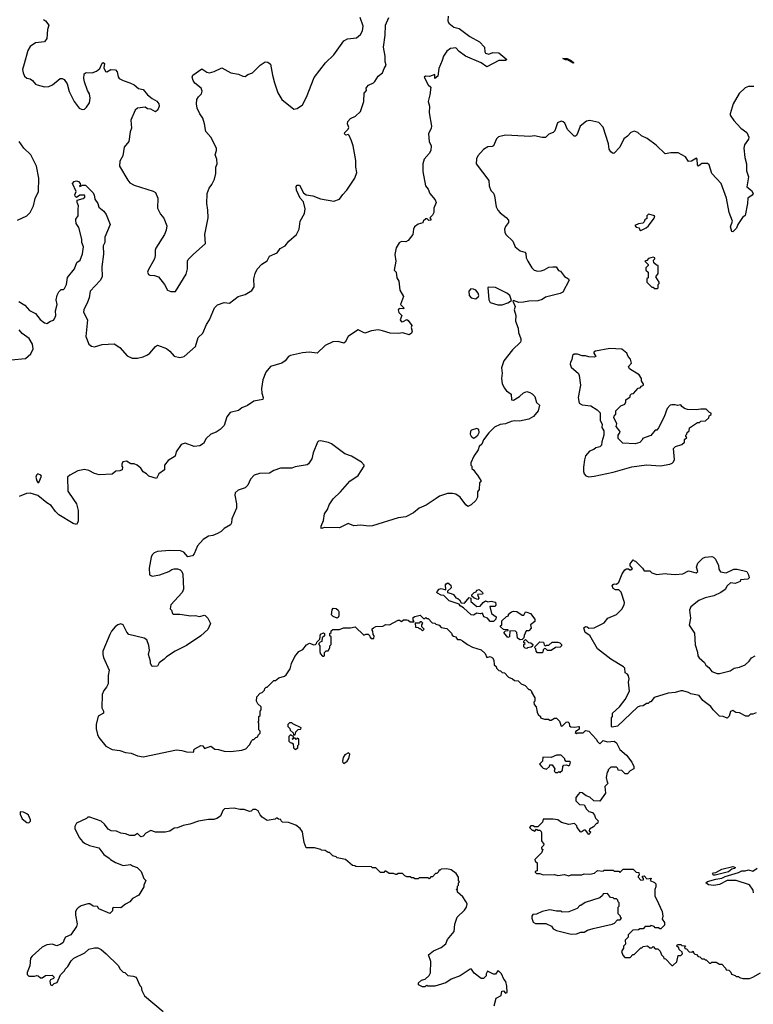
# Model space of a CAD drawing. Extents: x 2293878 to 2522763, y 823964 to 1006972.
# Tile 340 of 407: x 2446911 to 2453530, y 845859 to 854744. Entities that reach past the tile are written whole.
import ezdxf

# ---------------------------------------------------------------- set-up
doc = ezdxf.new("R2010")
doc.units = 0

msp = doc.modelspace()

# ---------------------------------------------------------------- linework, layer by layer
at = {"layer": '0CON20XD'}
for points in [[(2446902.1, 852202.1), (2446956.8, 852166.8), (2447000.9, 852120.9), (2447055, 852092), (2447095, 852038), (2447135, 852008.8), (2447156.4, 852003.6), (2447190, 852025), (2447215, 852032.5), (2447226.2, 852045), (2447235.8, 852075), (2447234.1, 852115.9), (2447250, 852175), (2447238.8, 852215), (2447250.5, 852259.5), (2447265, 852290), (2447285, 852310), (2447305, 852310), (2447315, 852320), (2447333.9, 852356.1), (2447343, 852417), (2447405.8, 852495), (2447427.5, 852552.5), (2447456, 852575), (2447479.3, 852630.7), (2447486.1, 852696.1), (2447471.2, 852735), (2447473, 852763), (2447445, 852870), (2447420, 852905), (2447416.7, 852935), (2447417.5, 852945), (2447440, 852975), (2447437.5, 853035), (2447442.5, 853065), (2447430, 853095), (2447430, 853115), (2447485, 853130), (2447498.3, 853141.7), (2447500, 853155), (2447495, 853160), (2447455, 853160), (2447425, 853140), (2447411.7, 853151.7), (2447410, 853165), (2447420, 853195), (2447387.5, 853265), (2447402.5, 853285), (2447425, 853290), (2447442.5, 853285), (2447457.5, 853265), (2447460, 853255), (2447450, 853245), (2447455, 853240), (2447478.3, 853251.7), (2447505, 853250), (2447572.5, 853185), (2447583.3, 853165), (2447590, 853125), (2447615.9, 853085.9), (2447625, 853052.5), (2447670, 853015), (2447690, 852985), (2447728.8, 852895), (2447679.5, 852780.5), (2447678.8, 852735), (2447662.9, 852705), (2447667, 852627), (2447653.3, 852515), (2447655, 852422.5), (2447638.3, 852391.7), (2447545.8, 852295), (2447537.5, 852235), (2447523.8, 852196.2), (2447489.4, 852125), (2447485.7, 852105), (2447521.9, 852035), (2447508.5, 851885), (2447535, 851817.5), (2447558, 851798), (2447585, 851791.1), (2447655, 851814.5), (2447765, 851817.8), (2447815.6, 851785), (2447882.1, 851712.1), (2447925, 851690), (2447975, 851690.8), (2448025, 851702.3), (2448065, 851719.6), (2448085.4, 851735), (2448136.2, 851795), (2448155, 851806), (2448235.9, 851775.9), (2448265, 851752.5), (2448305, 851706.9), (2448355, 851696.7), (2448395, 851704.3), (2448496, 851795), (2448520.6, 851875), (2448563.6, 851916.4), (2448596.9, 851993.1), (2448622.2, 852035), (2448670, 852145), (2448695, 852171.5), (2448755, 852190.9), (2448805, 852186.9), (2448882.3, 852247.7), (2448945.3, 852264.7), (2449005, 852299.4), (2449027.3, 852335), (2449023.5, 852405), (2449035.4, 852454.6), (2449055, 852492), (2449095, 852536.7), (2449142.7, 852567.3), (2449165, 852610), (2449235, 852640), (2449260.7, 852679.3), (2449305, 852702.9), (2449340.6, 852745), (2449408.9, 852805), (2449431.8, 852855), (2449441.9, 852925), (2449480, 852995), (2449487.5, 853037.5), (2449470.3, 853100.3), (2449441.4, 853135), (2449408, 853205), (2449405, 853240), (2449415, 853252.5), (2449435, 853250), (2449472.9, 853182.9), (2449494.2, 853164.2), (2449555, 853156), (2449625, 853127.5), (2449745, 853107.5), (2449795.6, 853124.4), (2449825, 853166.7), (2449863.3, 853205), (2449936, 853315), (2449954.2, 853365), (2449944.2, 853414.2), (2449942.5, 853475), (2449919.2, 853605), (2449905, 853650), (2449885, 853700), (2449875, 853707.5), (2449853, 853703), (2449842.5, 853715), (2449845, 853727.5), (2449873.3, 853756.7), (2449879.3, 853770.7), (2449870, 853805), (2449872.5, 853825), (2449895, 853852), (2449940, 853875), (2449987.1, 853915), (2450015.8, 854005), (2450020, 854080), (2450040, 854105), (2450037.5, 854125), (2450042.5, 854135), (2450057.5, 854152.5), (2450102.5, 854175), (2450115, 854187.5), (2450146.7, 854235), (2450183.3, 854265), (2450200, 854305), (2450218, 854335), (2450207.1, 854365), (2450206.9, 854415), (2450193.3, 854495), (2450207.8, 854605), (2450210.6, 854695), (2450241.4, 854765)], [(2448668.8, 853305), (2448681.2, 853355), (2448680, 853415), (2448693.3, 853445), (2448688.8, 853485), (2448674.2, 853525), (2448687.5, 853565), (2448685.8, 853585), (2448634.5, 853684.5), (2448590, 853735), (2448579.2, 853805), (2448562.5, 853855), (2448535.4, 853895.4), (2448513.5, 853945), (2448505.5, 853985), (2448510.5, 854025), (2448523.2, 854046.8), (2448552.5, 854075), (2448558.8, 854098.8), (2448547.5, 854125), (2448492.3, 854172.3), (2448476.7, 854195), (2448466.7, 854225), (2448472.5, 854245), (2448555, 854300), (2448600.9, 854270.9), (2448625, 854265.8), (2448665, 854276.2), (2448735, 854308.8), (2448815, 854263.3), (2448885, 854252), (2448925, 854233.3), (2448945, 854232.5), (2448970.5, 854249.5), (2449012.5, 854265), (2449081.2, 854335), (2449125, 854363.8), (2449150, 854360), (2449173.6, 854343.6), (2449193.3, 854245), (2449208.8, 854175), (2449240.8, 854085), (2449276, 854025), (2449385, 853936.7), (2449415, 853943.3), (2449462.7, 853977.3), (2449498.1, 854045), (2449568.7, 854221.3), (2449668.8, 854355), (2449745, 854428), (2449835, 854554), (2449867.8, 854572.2), (2449948.3, 854581.7), (2449985, 854610), (2450002.5, 854645), (2450010, 854685), (2449981.4, 854765)], [(2450776.9, 854775), (2450772.5, 854735), (2450784.2, 854714.2), (2450827.9, 854677.9), (2450876.7, 854665), (2450972.4, 854592.4), (2451058, 854545), (2451104, 854495), (2451106.2, 854455), (2451113.1, 854443.1), (2451145, 854434.2), (2451180.5, 854449.5), (2451235, 854443.8), (2451305.5, 854385), (2451295, 854375.8), (2451234.5, 854375.5), (2451125, 854320), (2451075.6, 854355.6), (2450933.3, 854415), (2450875, 854457.5), (2450845, 854490.6), (2450797.5, 854485), (2450765, 854461.2), (2450733.3, 854415), (2450723.3, 854375), (2450692.5, 854305), (2450685, 854233.3), (2450655, 854213.8), (2450655, 854250), (2450608, 854232), (2450572.5, 854235), (2450561.1, 854225), (2450597.1, 854157.1), (2450619.2, 854135), (2450611.5, 854065), (2450596.7, 854005), (2450609.1, 853965), (2450605.5, 853905), (2450627.5, 853785), (2450624.2, 853765), (2450600.6, 853715), (2450604.3, 853645), (2450622.5, 853605), (2450621.2, 853565), (2450604.3, 853535.7), (2450561.4, 853485), (2450548.9, 853445), (2450547.1, 853375), (2450573.3, 853245), (2450596.1, 853216.1), (2450612.5, 853175), (2450658.8, 853118.8), (2450667.5, 853095), (2450648.8, 853045), (2450647.5, 853005), (2450635, 852980), (2450610, 852955), (2450620, 852945), (2450620, 852935), (2450603, 852933), (2450588.3, 852948.3), (2450575, 852947.5), (2450550, 852925), (2450548.3, 852911.7), (2450505, 852900), (2450472.5, 852875), (2450463.3, 852855), (2450456.7, 852805), (2450415, 852752.5), (2450395, 852740), (2450355, 852743.3), (2450335, 852730), (2450308, 852685), (2450296.7, 852625), (2450303.3, 852565), (2450290, 852485), (2450306.7, 852465), (2450313.8, 852415), (2450331.2, 852385), (2450340, 852305), (2450373.3, 852245), (2450347.5, 852175), (2450375, 852146.7), (2450377.5, 852135), (2450335, 852136.7), (2450326.7, 852125), (2450333, 852103), (2450357.5, 852075), (2450343.8, 852035), (2450355, 852018.8), (2450369.5, 852020.5), (2450405, 852040), (2450415, 852030), (2450450, 851985), (2450443.3, 851966.7), (2450451.2, 851935), (2450446.7, 851915), (2450425, 851902), (2450367.5, 851917.5), (2450325, 851912.5), (2450255, 851915.7), (2450185, 851938.1), (2450145, 851944.4), (2450085, 851936.7), (2450025, 851916.9), (2449965, 851944.2), (2449915, 851911.1), (2449873.3, 851886.7), (2449848.8, 851835), (2449835, 851826.2), (2449785, 851840), (2449735, 851837.1), (2449666.2, 851805), (2449595.8, 851734.2), (2449523.4, 851743.4), (2449462.2, 851737.8), (2449354.5, 851715.5), (2449335.8, 851704.2), (2449305.8, 851665), (2449275.3, 851644.7), (2449175.4, 851614.6), (2449133.3, 851565), (2449103.6, 851495), (2449093.5, 851415), (2449095.8, 851375), (2449108, 851335), (2449103.3, 851316.7), (2449025, 851301.4), (2448965, 851261.9), (2448915, 851241.9), (2448885, 851218.9), (2448811.1, 851198.9), (2448778.7, 851161.3), (2448755, 851083.8), (2448718.8, 851045)], [(2447125.9, 854745.9), (2447145, 854733.3), (2447173.8, 854695), (2447162, 854655), (2447156.2, 854575), (2447134, 854546), (2447055, 854536.7), (2447005, 854501.2), (2446985.8, 854465), (2446952.5, 854347.5), (2446935.7, 854295), (2446941.4, 854265), (2446955.9, 854235.9), (2446975, 854216.7), (2447005, 854210), (2447027.5, 854195), (2447053.6, 854163.6), (2447070, 854155), (2447135, 854138), (2447175, 854140), (2447208, 854155), (2447275, 854212.5), (2447295, 854214.2), (2447311.2, 854205), (2447339.2, 854165), (2447358, 854095), (2447401.2, 854005), (2447446.7, 853945), (2447474.2, 853934.2), (2447495, 853936), (2447515, 853953.8), (2447540, 853995), (2447547.1, 854035), (2447540.8, 854075), (2447524.2, 854105), (2447495.8, 854185), (2447490.8, 854215), (2447494.1, 854255.9), (2447510.7, 854269.3), (2447565, 854263.8), (2447605, 854280), (2447633.8, 854305), (2447655, 854352.5), (2447665, 854356.7), (2447675, 854350), (2447669.3, 854309.3), (2447685, 854276.7), (2447697.5, 854275), (2447733.9, 854296.1), (2447775, 854291.2), (2447790.8, 854275), (2447798.3, 854228.3), (2447810, 854215), (2447845, 854194.2), (2447905.7, 854175.7), (2447945, 854156.2), (2447984.3, 854124.3), (2448025.6, 854115.6), (2448065, 854066.2), (2448105, 854033.3), (2448149.5, 854009.5), (2448165.9, 853985.9), (2448170, 853965), (2448158.3, 853931.7), (2448135, 853913.8), (2448095.8, 853935.8), (2448065, 853941.2), (2448043.6, 853953.6), (2447974, 853946), (2447953, 853927), (2447913.6, 853836.4), (2447920, 853765), (2447907, 853733), (2447896.2, 853645), (2447854.5, 853595.5), (2447842.5, 853515), (2447813.2, 853466.8), (2447812.4, 853422.4), (2447885.7, 853295), (2447905, 853272.5), (2447945, 853250), (2448115, 853198), (2448136, 853185), (2448156.2, 853135), (2448154.6, 853044.6), (2448180.3, 852990.3), (2448212.7, 852952.7), (2448238.6, 852885), (2448233.3, 852845), (2448217.8, 852805), (2448138.3, 852681.7), (2448132.5, 852665), (2448134.2, 852615), (2448128, 852585), (2448068.8, 852485), (2448063.3, 852465), (2448072.5, 852445), (2448085, 852437.5), (2448126.4, 852436.4), (2448163, 852423), (2448217.5, 852355), (2448245, 852303.8), (2448275, 852291.9), (2448317.3, 852292.7), (2448411.7, 852448.3), (2448424.2, 852495), (2448423.8, 852565), (2448430.8, 852579.2), (2448475, 852626.7), (2448586.7, 852725), (2448580, 852805), (2448612.3, 852957.7), (2448610, 853025), (2448600, 853085), (2448601.2, 853175), (2448620, 853225), (2448644.2, 853255.8), (2448668.8, 853305)], [(2451905, 854353.3), (2451852.5, 854382.5), (2451835, 854383.3), (2451810, 854395), (2451850, 854395), (2451885, 854377.5), (2451910, 854355), (2451905, 854353.3)], [(2453535, 854142.5), (2453485, 854142.5), (2453455, 854128.8), (2453403.2, 854076.8), (2453347.8, 853985), (2453320, 853895), (2453322.3, 853882.3), (2453353.3, 853835), (2453416.1, 853766.1), (2453472.5, 853725), (2453490, 853685), (2453486.7, 853665), (2453451.2, 853615), (2453444, 853585), (2453451.9, 853501.9), (2453467.1, 853445), (2453469.5, 853380.5)], [(2453469.5, 853380.5), (2453486.2, 853325), (2453470, 853235), (2453513.8, 853203.8), (2453529.2, 853175), (2453519.4, 853160.6), (2453480.5, 853135), (2453478.2, 853085), (2453455, 852976.7), (2453431.5, 852958.5), (2453390, 852895), (2453377.3, 852862.7), (2453345, 852830), (2453334.4, 852834.4), (2453324.5, 852875), (2453342.9, 852925), (2453310.4, 853005), (2453289.1, 853135), (2453240.6, 853265), (2453155, 853356.2), (2453130.8, 853435), (2453115, 853445.8), (2453065, 853445.6), (2453035, 853422.5), (2453026.7, 853435), (2453023.3, 853485), (2453016.1, 853496.1), (2452972.6, 853467.4), (2452945, 853464.2), (2452916.4, 853506.4), (2452852.4, 853542.4), (2452785, 853543.1), (2452735, 853534.4), (2452652.6, 853612.6), (2452570.9, 853670.9), (2452520, 853695), (2452487.3, 853727.3), (2452455, 853738), (2452425, 853726.2), (2452395, 853692), (2452360.3, 853669.7), (2452326.1, 853593.9), (2452275, 853540), (2452265, 853537.5), (2452245, 853551.2), (2452230, 853575), (2452223.8, 853625), (2452176, 853775), (2452135.6, 853815.6), (2452055.8, 853835.8), (2452025, 853828), (2451966.7, 853785), (2451946.7, 853725), (2451935, 853700), (2451925, 853692.5), (2451913.6, 853693.6), (2451853.6, 853753.6), (2451829.3, 853809.3), (2451815, 853822.5), (2451795, 853827.5), (2451762.5, 853815), (2451739.3, 853740.7), (2451725, 853727.5), (2451685, 853710), (2451655, 853682.5), (2451625, 853682.5), (2451555, 853696.7), (2451515, 853690), (2451463.9, 853693.9), (2451295, 853702), (2451232.2, 853687.8), (2451212.2, 853667.8), (2451185, 853606.7), (2451175, 853600), (2451135, 853596.2), (2451095, 853574), (2451044.2, 853515), (2451032.4, 853487.6), (2451030.8, 853445), (2451143.9, 853293.9), (2451147.1, 853245), (2451162.1, 853202.1), (2451185, 853177.5), (2451195.8, 853155.8), (2451210.8, 853055), (2451224.2, 853025), (2451245, 853000), (2451299.7, 852959.7), (2451320, 852935), (2451320.8, 852915), (2451292.6, 852877.4), (2451285.8, 852855), (2451287.3, 852827.3), (2451297, 852807), (2451358.8, 852745), (2451382, 852695), (2451425, 852659.2), (2451468.8, 852645), (2451476, 852635), (2451480, 852595), (2451494.3, 852564.3), (2451531.2, 852505), (2451553.8, 852485), (2451585, 852475.7), (2451615, 852477.1), (2451643.5, 852486.5), (2451685, 852512.5), (2451720, 852515), (2451750, 852515), (2451770.7, 852480.7), (2451790, 852475), (2451826.7, 852426.7), (2451862.5, 852405), (2451867.5, 852395), (2451810, 852285), (2451786.1, 852273.9), (2451655, 852241.4), (2451625, 852220.8), (2451587, 852207), (2451504.2, 852205.8), (2451455, 852194), (2451415, 852193.3), (2451365, 852210), (2451360, 852205), (2451382.5, 852155), (2451373.3, 852125), (2451386.7, 852075), (2451383.8, 852025), (2451409.3, 851959.3), (2451410.7, 851920.7), (2451433.3, 851865), (2451433.3, 851845), (2451430, 851835), (2451357.5, 851765), (2451278.1, 851665), (2451257.8, 851602.2), (2451264.4, 851555), (2451258.1, 851505), (2451265, 851462.5), (2451281.3, 851421.3), (2451303.8, 851395), (2451343.8, 851365), (2451347.5, 851315), (2451365, 851312), (2451418.8, 851345), (2451455, 851375.7), (2451485, 851388.8), (2451515, 851380), (2451535, 851366.7), (2451560, 851345), (2451575, 851290), (2451600, 851265), (2451590, 851215), (2451545.7, 851164.3), (2451505, 851140), (2451419.5, 851120.5), (2451375, 851124.2), (2451345, 851118), (2451295, 851096.2), (2451245, 851090), (2451194, 851066), (2451142.9, 851017.1), (2451096.1, 850953.9), (2451079.6, 850915), (2451057.1, 850892.9), (2451046.6, 850863.4), (2451007.1, 850805), (2450982.5, 850745), (2450980, 850725), (2450990, 850715), (2450990, 850695), (2451009.3, 850679.3), (2451022.5, 850655), (2451042.5, 850635), (2451070, 850585), (2451070, 850575), (2451060, 850565), (2451057.5, 850505), (2451042.5, 850485), (2451042.5, 850435), (2451027.5, 850405), (2450983, 850367), (2450955, 850352.5), (2450935, 850367.5), (2450885, 850436.7), (2450845, 850461.2), (2450815, 850468.8), (2450770.7, 850469.3), (2450697.5, 850445), (2450668.8, 850425), (2450577, 850363), (2450515, 850336.2), (2450463.3, 850295), (2450395, 850256.7), (2450325, 850250), (2450095, 850177.5), (2450065, 850172.5), (2449985, 850182.5), (2449925, 850177.5), (2449875, 850196.7), (2449795, 850160), (2449665, 850162.5), (2449632.5, 850152.5), (2449630, 850175), (2449652.5, 850225), (2449662.5, 850285), (2449686.7, 850323.3), (2449702.5, 850365), (2449739.3, 850420.7), (2449805, 850482.5), (2449890.5, 850579.5), (2449965, 850632.5), (2450020, 850715), (2450020, 850725), (2449995, 850750), (2449906.1, 850806.1), (2449845, 850826.7), (2449725, 850916.2), (2449697.5, 850927.5), (2449625, 850943.3), (2449608.3, 850941.7), (2449597, 850933), (2449560, 850835), (2449547.7, 850782.3), (2449517.5, 850735), (2449505, 850726.7), (2449395, 850710), (2449365, 850697.5), (2449263.9, 850696.1), (2449205, 850676.7), (2449165, 850653.3), (2449075, 850648.8), (2449025.9, 850634.1), (2448992.7, 850597.3), (2448970, 850545), (2448945, 850520), (2448882.3, 850497.7), (2448856.2, 850475), (2448852, 850455), (2448868, 850375), (2448866.2, 850335), (2448825, 850240), (2448822.5, 850205), (2448813, 850187), (2448756.4, 850153.6), (2448727.5, 850125), (2448695, 850106.7), (2448655, 850090), (2448615, 850083.8), (2448566.7, 850055), (2448516.2, 849995), (2448486.7, 849925), (2448470, 849905), (2448428.3, 849898.3), (2448390.7, 849940.7), (2448361.7, 849951.7), (2448265, 849955.7), (2448155, 849945.6), (2448125, 849934), (2448106.2, 849915), (2448098, 849895), (2448078.8, 849795), (2448082.5, 849735), (2448105, 849723.3), (2448175, 849736.2), (2448255.9, 849764.1), (2448285, 849783.3), (2448305, 849788.8), (2448335, 849790), (2448359.3, 849779.3), (2448372.5, 849765), (2448381.7, 849741.7), (2448390, 849605), (2448377.5, 849575), (2448273.3, 849465), (2448268.3, 849428.3), (2448280, 849415), (2448290, 849385), (2448295, 849380), (2448355, 849380), (2448455, 849363.8), (2448495, 849366.7), (2448535, 849357.5), (2448575, 849371.2), (2448585, 849368.8), (2448610, 849345), (2448632.5, 849295), (2448608.3, 849241.7), (2448546.1, 849183.9), (2448415, 849096.7), (2448313.9, 849046.1), (2448235.9, 848994.1), (2448215.9, 848974.1), (2448170.7, 848939.3), (2448155, 848910), (2448105, 848907.5), (2448090, 848935), (2448092.5, 848955), (2448073.3, 849015), (2448081.2, 849055), (2448075.7, 849095.7), (2448057.3, 849147.3), (2448035, 849163.3), (2447895, 849197.5), (2447876.4, 849216.4), (2447843.3, 849283.3), (2447825, 849293.3), (2447797.5, 849285), (2447773.3, 849265), (2447738.8, 849225), (2447723.3, 849195), (2447660, 849045), (2447660, 849015), (2447668.3, 848988.3), (2447718.8, 848875), (2447708.8, 848825), (2447708.3, 848751.7), (2447695, 848720), (2447669.3, 848690.7), (2447656.7, 848655), (2447653.3, 848535), (2447666.7, 848505), (2447666.7, 848485), (2447619.3, 848460.7), (2447601.2, 848385), (2447600, 848345), (2447612.5, 848295), (2447626.6, 848266.6), (2447688.5, 848188.5), (2447745, 848157.5), (2447815, 848148.8), (2447865, 848130), (2447916.4, 848126.4), (2447975, 848102.5), (2448025, 848093.3), (2448325, 848156.2), (2448375, 848150.8), (2448415, 848136.2), (2448475, 848134), (2448481.7, 848138.3), (2448482.5, 848155), (2448490, 848165), (2448545, 848193.3), (2448562.5, 848192.5), (2448578.3, 848168.3), (2448635, 848187.5), (2448673, 848163), (2448705, 848160), (2448757, 848143), (2448815, 848140), (2448915, 848152.5), (2448950, 848165), (2448985, 848200), (2449005, 848240), (2449015, 848250), (2449025, 848250), (2449041.7, 848268.3), (2449058.3, 848271.7), (2449061.7, 848288.3), (2449080, 848305), (2449080, 848325), (2449070, 848335), (2449070, 848395), (2449062.5, 848405), (2449070, 848415), (2449070, 848455), (2449080, 848465), (2449080, 848505), (2449090, 848515), (2449090, 848545), (2449060.7, 848570.7), (2449047.5, 848595), (2449050, 848635), (2449081.7, 848668.3), (2449098.3, 848671.7), (2449120, 848695), (2449121.7, 848708.3), (2449135, 848720), (2449145, 848720), (2449205, 848780), (2449218.3, 848781.7), (2449250, 848805), (2449300.7, 848819.3), (2449315, 848832.5), (2449351.2, 848885), (2449364, 848935), (2449392.6, 848997.4), (2449428.6, 849041.4), (2449465, 849060), (2449498.3, 849101.7), (2449525, 849117.5), (2449565, 849102.5), (2449580, 849105), (2449590, 849115), (2449591.7, 849128.3), (2449620, 849155), (2449625, 849200), (2449651.7, 849211.7), (2449660, 849205), (2449660, 849185), (2449640, 849165), (2449638.3, 849131.7), (2449621.7, 849128.3), (2449610, 849115), (2449610, 849105), (2449620, 849095), (2449617.5, 849045), (2449622.5, 849025), (2449641.7, 849001.7), (2449655, 849000), (2449660, 849005), (2449660, 849035), (2449675, 849050), (2449695, 849050), (2449710, 849075), (2449710, 849095), (2449720, 849105), (2449720, 849175), (2449710, 849185), (2449710, 849205), (2449720, 849215), (2449721.7, 849228.3), (2449735, 849240), (2449795, 849240), (2449833.6, 849256.4), (2449895, 849257.5), (2449936.4, 849266.4), (2450015, 849190), (2450035, 849200), (2450055, 849200), (2450068.3, 849188.3), (2450070, 849175), (2450081.7, 849161.7), (2450105, 849160), (2450110, 849185), (2450100, 849195), (2450097, 849227), (2450090, 849235), (2450091.7, 849248.3), (2450103, 849257), (2450125, 849267.5), (2450187, 849273), (2450215, 849287.5), (2450246.4, 849283.6), (2450325, 849326.2), (2450336.7, 849326.7), (2450356.7, 849313.3), (2450375, 849330), (2450405, 849330), (2450417, 849327), (2450435, 849310), (2450470, 849310), (2450460, 849325), (2450461.7, 849348.3), (2450475, 849360), (2450525, 849370), (2450555, 849340), (2450565, 849340), (2450575, 849350), (2450585, 849340), (2450595, 849340), (2450631.7, 849301.7), (2450655, 849300), (2450665, 849290), (2450695, 849280), (2450715, 849260), (2450765, 849250), (2450808.3, 849208.3), (2450811.7, 849191.7), (2450825, 849180), (2450850, 849175), (2450850, 849165), (2450861.7, 849151.7), (2450885, 849150), (2450905, 849140), (2450950, 849105), (2450995, 849082.5), (2451075, 849057.5), (2451110, 849025), (2451125, 848990), (2451155, 848997.5), (2451176.4, 848986.4), (2451190, 848965), (2451191.7, 848921.7)], [(2446890, 852935), (2446975, 852974), (2447005, 853005.8), (2447035.9, 853064.1), (2447050, 853130), (2447081.8, 853195), (2447083.8, 853315), (2447063.1, 853423.1), (2447010.9, 853525), (2446950, 853585), (2446905, 853644.2)], [(2452515, 852842.5), (2452562.5, 852865), (2452585, 852883.3), (2452635, 852953.3), (2452642.5, 852975), (2452585, 852990), (2452570, 852975), (2452568.3, 852951.7), (2452551.7, 852938.3), (2452545, 852920), (2452532.5, 852907.5), (2452495, 852902.5), (2452461.7, 852888.3), (2452473, 852873), (2452500, 852865), (2452501.7, 852851.7), (2452515, 852842.5)], [(2452665, 852320), (2452670, 852325), (2452670, 852355), (2452680, 852365), (2452680, 852375), (2452650, 852425), (2452670, 852455), (2452670, 852525), (2452655, 852530), (2452631.7, 852551.7), (2452630, 852575), (2452640, 852585), (2452640, 852595), (2452625, 852600), (2452585, 852590), (2452568.3, 852571.7), (2452552.5, 852565), (2452580, 852535), (2452580, 852525), (2452560, 852505), (2452560, 852485), (2452580, 852465), (2452580, 852415), (2452570, 852405), (2452570, 852375), (2452615, 852330), (2452625, 852330), (2452635, 852320), (2452665, 852320)], [(2451025, 852224.3), (2451050, 852245), (2451054.4, 852255), (2451048.2, 852275), (2451025, 852304), (2451005, 852314), (2450982.5, 852315), (2450962, 852295), (2450965.8, 852255), (2450985, 852234.2), (2451025, 852224.3)], [(2451265, 852171.2), (2451315, 852190), (2451348.3, 852211.7), (2451333.3, 852255), (2451306.7, 852275), (2451205, 852327.5), (2451145, 852332), (2451135, 852326.7), (2451142.2, 852215), (2451155, 852192.5), (2451225, 852172.5), (2451265, 852171.2)], [(2446835.6, 851674.4), (2446965, 851687.5), (2447011.7, 851728.3), (2447031.4, 851775), (2447027.1, 851815), (2446996.6, 851866.6), (2446935, 851911.2), (2446906.2, 851945)], [(2452045, 850620), (2452095, 850623.8), (2452265, 850662), (2452435, 850708.8), (2452565, 850726.7), (2452693, 850717), (2452776.4, 850733.6), (2452797, 850743), (2452810, 850755), (2452817.5, 850775), (2452810, 850875), (2452828.3, 850891.7), (2452885, 850910), (2452908.3, 850931.7), (2452910, 850955), (2452930, 850975), (2452920, 850985), (2452920, 850995), (2452930, 851005), (2452931.7, 851018.3), (2452950, 851035), (2452955, 851060), (2453025, 851110), (2453045, 851110), (2453055, 851120), (2453097, 851123), (2453128.3, 851151.7), (2453131.7, 851168.3), (2453148.3, 851181.7), (2453150, 851195), (2453135, 851200), (2453105, 851230), (2453055, 851230), (2453015, 851222.5), (2452935, 851227.5), (2452910, 851235), (2452883.6, 851253.6), (2452875, 851267.5), (2452845, 851262.5), (2452825, 851270), (2452795, 851270), (2452780, 851265), (2452753, 851237), (2452725, 851160), (2452675, 851060), (2452658.3, 851041.7), (2452645, 851040), (2452605, 850993.3), (2452530, 850965), (2452530, 850955), (2452505, 850930), (2452465, 850917.5), (2452353, 850923), (2452310, 850965), (2452310, 850995), (2452327, 851023), (2452325, 851030), (2452293, 851073), (2452297, 851097), (2452270, 851155), (2452273, 851167), (2452290, 851185), (2452290, 851215), (2452335, 851260), (2452370, 851275), (2452380, 851295), (2452380, 851315), (2452418.3, 851341.7), (2452420, 851355), (2452431.7, 851368.3), (2452448.3, 851371.7), (2452491.7, 851418.3), (2452508.3, 851421.7), (2452521.7, 851438.3), (2452540, 851445), (2452540, 851455), (2452520, 851485), (2452520, 851505), (2452499.3, 851539.3), (2452412.5, 851595), (2452402.5, 851615), (2452430, 851645), (2452421.7, 851681.7), (2452400, 851705), (2452390, 851735), (2452345, 851770), (2452235, 851776.7), (2452105, 851752.5), (2452090, 851745), (2452090, 851735), (2452107.5, 851705), (2452095, 851697.5), (2452045, 851701.9), (2452015, 851711.1), (2451985, 851710.5), (2451945, 851725.6), (2451913.4, 851726.6), (2451898.8, 851715), (2451891.2, 851675), (2451881.2, 851655), (2451878.8, 851635), (2451885, 851610), (2451952, 851552), (2451960, 851535), (2451970, 851445), (2451950.6, 851335), (2451957.5, 851285), (2451985, 851267.5), (2452065, 851260), (2452120, 851225), (2452147, 851197), (2452148.3, 851128.3), (2452167.5, 851095), (2452162.5, 851065), (2452180, 851035), (2452182.5, 850995), (2452162.5, 850935), (2452160, 850905), (2452145, 850890), (2452108.3, 850881.7), (2452090, 850865), (2452050.7, 850849.3), (2452015, 850810), (2452007, 850773), (2451996.7, 850705), (2451996.4, 850666.4), (2452003.3, 850645), (2452019.3, 850629.3), (2452045, 850620)], [(2448718.8, 851045), (2448685, 851021.4), (2448635, 851003.8), (2448593.8, 850965), (2448569.5, 850920.5), (2448535, 850900), (2448485, 850892), (2448405, 850922.5), (2448368.7, 850911.3), (2448322, 850845), (2448313.8, 850806.2), (2448250, 850765), (2448217.5, 850725), (2448218.8, 850681.2), (2448165, 850646.7), (2448145, 850603.3), (2448075, 850623.8), (2448055, 850646), (2448026.2, 850665), (2448005, 850696.7), (2447972.5, 850725), (2447945, 850736.2), (2447915, 850737.5), (2447875, 850760), (2447842.5, 850755), (2447833, 850733), (2447832.5, 850715), (2447840, 850705), (2447836.4, 850683.6), (2447815, 850672.5), (2447778.3, 850671.7), (2447746.4, 850643.6), (2447628.3, 850638.3), (2447585, 850650), (2447535.7, 850675.7), (2447495.9, 850684.1), (2447435, 850672), (2447362.5, 850635), (2447343.8, 850615), (2447345, 850490), (2447398, 850415), (2447422.9, 850375), (2447439.2, 850315), (2447440, 850215), (2447425, 850190), (2447395, 850196.7), (2447265, 850275.8), (2447233.8, 850305), (2447195, 850361.2), (2447155.6, 850385.6), (2447075, 850452), (2447005, 850472.9), (2446971.7, 850468.3), (2446905, 850440.8)], [(2451005, 850967.5), (2451015, 850970), (2451043.3, 850995), (2451055, 851020), (2451052.5, 851045), (2451036.4, 851056.4), (2450988.3, 851041.7), (2450978.3, 851031.7), (2450976.7, 851005), (2450983.3, 850985), (2451005, 850967.5)], [(2447085, 850567.5), (2447108.8, 850625), (2447103.3, 850635), (2447075, 850645.5), (2447061.4, 850635), (2447057.5, 850615), (2447065, 850582.5), (2447075, 850567.5), (2447085, 850567.5)], [(2453555, 848490), (2453525, 848477.5), (2453503, 848477), (2453485, 848460), (2453460.7, 848460.7), (2453405, 848490), (2453373, 848493), (2453345, 848510), (2453325, 848500), (2453311.7, 848458.3), (2453295, 848440), (2453257, 848457), (2453225, 848460), (2453167.5, 848515), (2453145, 848547.5), (2453075, 848600), (2453042.5, 848645), (2452965, 848661.2), (2452945, 848673.3), (2452895, 848686.7), (2452875, 848686.7), (2452825, 848672), (2452761.7, 848668.3), (2452635, 848627.5), (2452605, 848590), (2452595, 848590), (2452580, 848575), (2452565, 848572.5), (2452535, 848553.8), (2452505, 848550), (2452485, 848540), (2452305, 848370), (2452255, 848360), (2452250, 848365), (2452250, 848445), (2452260, 848455), (2452260, 848485), (2452322.5, 848545), (2452375, 848610), (2452412.5, 848685), (2452403.3, 848765), (2452410, 848795), (2452403.6, 848823.6), (2452395, 848837.5), (2452375, 848850), (2452371.7, 848891.7), (2452360, 848905), (2452245, 848973.8), (2452125, 849067.5), (2452055, 849187.5), (2452012.5, 849215), (2452000, 849255), (2452015, 849267.5), (2452030, 849265), (2452045, 849252.5), (2452095, 849257.5), (2452185, 849302.5), (2452217.5, 849345), (2452294.1, 849375.9), (2452344.1, 849425.9), (2452363.3, 849465), (2452366.7, 849485), (2452337, 849577), (2452315, 849600), (2452285, 849600), (2452265, 849612.5), (2452257.5, 849635), (2452265, 849647.5), (2452275, 849652.5), (2452295, 849650), (2452315, 849670), (2452346.4, 849743.6), (2452370.7, 849779.3), (2452385, 849790), (2452405, 849790), (2452415, 849780), (2452425, 849780), (2452438.3, 849791.7), (2452420, 849815), (2452417.5, 849835), (2452445, 849870), (2452455, 849860), (2452468.3, 849858.3), (2452530, 849795), (2452545, 849770), (2452595, 849770), (2452613, 849753), (2452658.3, 849738.3), (2452735, 849747.5), (2452753, 849743), (2452825, 849736.7), (2452895, 849743.3), (2452945, 849770), (2453015, 849752.5), (2453030, 849765), (2453017.5, 849805), (2453030.5, 849839.5), (2453075, 849884), (2453094.6, 849895.4), (2453155, 849900), (2453171.2, 849895), (2453189.2, 849875), (2453215, 849820), (2453217.5, 849785), (2453235, 849762.5), (2453285, 849753.3), (2453355, 849786.7), (2453383, 849787), (2453470, 849765), (2453487.5, 849735), (2453491.7, 849708.3), (2453480, 849695), (2453415, 849690), (2453410, 849675), (2453365, 849657.5), (2453325, 849662.5), (2453293.6, 849636.4), (2453275, 849602.5), (2453237.5, 849575), (2453175, 849546.7), (2453095, 849526.7), (2453038.3, 849501.7), (2452967.5, 849445), (2452953.3, 849415), (2452963.8, 849345), (2452951.7, 849281.7), (2452998.8, 849208.8), (2453004.1, 849104.1), (2453027, 849037), (2453030, 849005), (2453040, 848985), (2453090, 848945), (2453100.7, 848920.7), (2453129.3, 848899.3), (2453155, 848862.5), (2453203.9, 848843.9), (2453225, 848844), (2453321.7, 848868.3), (2453358.3, 848891.7), (2453405, 848902.5), (2453455, 848923.3), (2453493.3, 848955), (2453512.5, 848985), (2453547.5, 849005)], [(2451185, 849312.5), (2451155, 849312.5), (2451133, 849343), (2451100, 849355), (2451085, 849390), (2451065, 849382.5), (2451035, 849387.5), (2451005, 849371.2), (2450983.9, 849373.9), (2450916.4, 849436.4), (2450883.6, 849453.6), (2450875, 849470), (2450785, 849500), (2450738.8, 849548.8), (2450712.7, 849552.7), (2450679.5, 849569.5), (2450673.3, 849575), (2450676.2, 849585), (2450695, 849604.2), (2450715, 849611.2), (2450755, 849600), (2450751.2, 849645), (2450757.5, 849655), (2450775, 849661.2), (2450800.7, 849640.7), (2450803, 849617), (2450771.7, 849588.3), (2450770, 849575), (2450805, 849567.5), (2450826.1, 849556.1), (2450847, 849527), (2450865, 849522.5), (2450879.3, 849509.3), (2450893, 849483), (2450925, 849480), (2450965, 849530), (2450980, 849525), (2450980, 849495), (2451035, 849447.5), (2451065, 849452.5), (2451093.6, 849486.4), (2451115, 849500), (2451135, 849490), (2451165, 849497.5), (2451205, 849487.5), (2451206.7, 849465), (2451200, 849450), (2451152.5, 849447.5), (2451167.5, 849385), (2451210, 849355), (2451206.7, 849333.3), (2451185, 849312.5)], [(2451045, 849512.5), (2451010, 849525), (2450991.7, 849541.7), (2450990, 849555), (2451010, 849575), (2451028.3, 849581.7), (2451035, 849597.5), (2451055, 849602.5), (2451087.5, 849575), (2451090, 849565), (2451085, 849560), (2451041.7, 849558.3), (2451052.5, 849525), (2451045, 849512.5)], [(2449775, 849342.5), (2449739.3, 849359.3), (2449723.6, 849373.6), (2449730.7, 849419.3), (2449740, 849435), (2449765, 849430), (2449785, 849416), (2449790, 849405), (2449790, 849365), (2449785, 849350), (2449775, 849342.5)], [(2451425, 849147.5), (2451403.6, 849163.6), (2451397.5, 849215), (2451385, 849227.5), (2451331.7, 849228.3), (2451330, 849175), (2451315, 849170), (2451280, 849215), (2451295, 849230), (2451318.3, 849231.7), (2451318.3, 849238.3), (2451275, 849240), (2451250, 849265), (2451250, 849275), (2451260, 849285), (2451261.7, 849318.3), (2451301.7, 849358.3), (2451320, 849365), (2451321.7, 849378.3), (2451348.3, 849401.7), (2451365, 849406.7), (2451395, 849402.5), (2451445, 849370), (2451458.3, 849371.7), (2451475, 849400), (2451485, 849397.5), (2451520, 849385), (2451560, 849335), (2451560, 849315), (2451520, 849285), (2451527, 849253), (2451505, 849230), (2451481.7, 849228.3), (2451463, 849187), (2451460, 849165), (2451445, 849150), (2451425, 849147.5)], [(2450545, 849230), (2450560, 849245), (2450540, 849265), (2450540, 849285), (2450548.3, 849298.3), (2450535, 849310), (2450525, 849310), (2450515, 849300), (2450480, 849300), (2450481.7, 849261.7), (2450505, 849260), (2450515, 849250), (2450525, 849250), (2450545, 849230)], [(2451485, 849070), (2451471.7, 849071.7), (2451460, 849085), (2451460, 849105), (2451470, 849115), (2451460, 849125), (2451460, 849135), (2451475, 849150), (2451500, 849125), (2451521.7, 849121.7), (2451540, 849105), (2451538.3, 849091.7), (2451527, 849083), (2451493, 849077), (2451485, 849070)], [(2451625, 849030), (2451581.7, 849031.7), (2451570, 849045), (2451567, 849067), (2451560, 849075), (2451561.7, 849088.3), (2451605, 849130), (2451638.3, 849128.3), (2451643, 849103), (2451655, 849090), (2451665, 849100), (2451685, 849100), (2451715, 849127.5), (2451767, 849127), (2451785, 849120), (2451800, 849105), (2451800, 849095), (2451788.3, 849081.7), (2451745, 849080), (2451705, 849052.5), (2451673, 849053), (2451658.3, 849068.3), (2451645, 849070), (2451633, 849057), (2451631.7, 849038.3), (2451625, 849030)], [(2451191.7, 848921.7), (2451208.3, 848908.3), (2451211.7, 848891.7), (2451235, 848870), (2451248.3, 848868.3), (2451263, 848853), (2451285, 848850), (2451321.7, 848811.7), (2451357, 848797), (2451375, 848780), (2451408.3, 848778.3), (2451435, 848750), (2451470, 848735), (2451505, 848700), (2451515, 848700), (2451530, 848685), (2451530, 848675), (2451560, 848625), (2451560, 848595), (2451550, 848585), (2451552.5, 848565), (2451570, 848545), (2451580, 848495), (2451590, 848475), (2451610, 848455), (2451610, 848445), (2451645, 848432.5), (2451681.7, 848431.7), (2451695, 848422.5), (2451705, 848422.5), (2451735, 848440), (2451755, 848440), (2451782.5, 848415), (2451795, 848370), (2451808.3, 848371.7), (2451840, 848405), (2451855, 848407.5), (2451867, 848397), (2451871.7, 848371.7), (2451883, 848363), (2451915, 848360), (2451955, 848367.5), (2451960, 848365), (2451958.3, 848341.7), (2451945, 848330), (2451931.7, 848328.3), (2451921.7, 848311.7), (2451935, 848302.5), (2451945, 848310), (2451995, 848310), (2452015, 848330), (2452045, 848323.3), (2452113, 848253), (2452125, 848230), (2452145, 848210), (2452175, 848240), (2452215, 848227.5), (2452275, 848232.5), (2452295, 848220), (2452325, 848157.5), (2452385, 848107.5), (2452432.5, 848045), (2452452.5, 848005), (2452452.5, 847985), (2452420, 847965), (2452395, 847940), (2452375, 847940), (2452345, 847970), (2452311.7, 847971.7), (2452308.3, 847988.3), (2452295, 848000), (2452245, 848000), (2452220, 847975), (2452220, 847965), (2452210, 847955), (2452202.5, 847905), (2452210, 847865), (2452220, 847855), (2452190, 847825), (2452196.4, 847763.6), (2452145, 847692.5), (2452090, 847695), (2452055, 847727.5), (2452021.7, 847741.7), (2451987, 847767), (2451965, 847770), (2451948.3, 847751.7), (2451930, 847725), (2451930, 847695), (2451963, 847663), (2452005, 847660), (2452025, 847620), (2452045, 847600), (2452079.3, 847589.3), (2452097, 847567), (2452105, 847540), (2452130, 847515), (2452125, 847490), (2452115, 847490), (2452089.3, 847460.7), (2452051.7, 847438.3), (2452050, 847425), (2452060, 847415), (2452055, 847400), (2452045, 847392.5), (2452015, 847430), (2452005, 847430), (2451977, 847413), (2451970, 847415), (2451940, 847455), (2451938.3, 847468.3), (2451915, 847490), (2451865, 847482.5), (2451798.3, 847498.3), (2451765, 847522.5), (2451725, 847530), (2451635, 847530), (2451628.3, 847501.7), (2451585, 847460), (2451555, 847460), (2451545, 847470), (2451521.7, 847468.3), (2451510, 847455), (2451535, 847430), (2451545, 847430), (2451555, 847420), (2451575, 847440), (2451585, 847430), (2451605, 847430), (2451615, 847420), (2451620, 847405), (2451620, 847335), (2451640, 847305), (2451638.3, 847291.7), (2451620, 847275), (2451620, 847265), (2451630, 847255), (2451620, 847225), (2451560, 847165), (2451561.7, 847151.7), (2451580, 847135), (2451580, 847065), (2451561.7, 847058.3), (2451561.7, 847051.7), (2451575, 847040), (2451605, 847040), (2451635, 847027.5), (2451735, 847030), (2451765, 847022.5), (2451825, 847030), (2451865, 847020), (2451885, 847027.5), (2451981.7, 847028.3), (2452005, 847037.5), (2452055, 847032.5), (2452097, 847043), (2452125, 847067.5), (2452175, 847060), (2452185, 847070), (2452265, 847070), (2452275, 847060), (2452315, 847060), (2452325, 847050), (2452355, 847080), (2452445, 847080), (2452471.7, 847051.7), (2452498.3, 847048.3), (2452500, 847025), (2452490, 847015), (2452490, 847005), (2452515, 846980), (2452538.3, 846981.7), (2452540, 846995), (2452530, 847005), (2452530, 847015), (2452545, 847020), (2452570, 846990), (2452608.3, 846998.3), (2452600, 846975), (2452637.5, 846957.5), (2452650, 846945), (2452651.7, 846918.3), (2452640, 846895), (2452640, 846835), (2452657, 846807), (2452706.4, 846696.4), (2452712.5, 846655), (2452708.3, 846628.3), (2452727, 846597), (2452727, 846573), (2452695, 846540), (2452685, 846540), (2452675, 846550), (2452645, 846550), (2452635, 846560), (2452605, 846570), (2452595, 846560), (2452555, 846560), (2452535, 846540), (2452505, 846540), (2452495, 846530), (2452441.7, 846528.3), (2452400, 846485), (2452400, 846465), (2452373, 846437), (2452377, 846403), (2452360, 846385), (2452360, 846365), (2452340, 846335), (2452351.7, 846301.7), (2452371.7, 846281.7), (2452418.3, 846281.7), (2452441.7, 846308.3), (2452455, 846310), (2452515, 846370), (2452525, 846370), (2452535, 846380), (2452575, 846387.5), (2452595, 846370), (2452615, 846370), (2452625, 846380), (2452645, 846360), (2452668.3, 846358.3), (2452688.3, 846338.3), (2452700, 846305), (2452718.3, 846288.3), (2452721.7, 846271.7), (2452738.3, 846268.3), (2452795, 846210), (2452805, 846210), (2452838.3, 846241.7), (2452851.7, 846298.3), (2452875, 846300), (2452890, 846315), (2452888.3, 846328.3), (2452860, 846355), (2452858.3, 846368.3), (2452840, 846385), (2452845, 846400), (2452875, 846400), (2452885, 846390), (2452918.3, 846388.3), (2452910, 846375), (2452911.7, 846361.7), (2452928.3, 846358.3), (2452951.7, 846331.7), (2452975, 846330), (2452988.3, 846338.3), (2452990, 846325), (2453001.7, 846311.7), (2453018.3, 846308.3), (2453031.7, 846291.7), (2453048.3, 846288.3), (2453065, 846270), (2453085, 846270), (2453095, 846260), (2453105, 846260), (2453135, 846230), (2453145, 846230), (2453155, 846240), (2453195, 846240), (2453225, 846220), (2453245, 846220), (2453280, 846185), (2453285, 846170), (2453308.3, 846168.3), (2453328.3, 846148.3), (2453331.7, 846131.7), (2453365, 846120), (2453375, 846110), (2453395, 846110), (2453405, 846100), (2453435, 846092.5), (2453495, 846092.5)], [(2449395, 848290), (2449401.7, 848318.3), (2449425, 848340), (2449448.3, 848341.7), (2449450, 848355), (2449375, 848390), (2449365, 848400), (2449345, 848400), (2449330, 848385), (2449330, 848365), (2449348.3, 848348.3), (2449351.7, 848331.7), (2449378.3, 848308.3), (2449381.7, 848291.7), (2449395, 848290)], [(2449395, 848160), (2449420, 848175), (2449420, 848195), (2449430, 848205), (2449430, 848255), (2449415, 848260), (2449405, 848250), (2449395, 848260), (2449380, 848260), (2449375, 848250), (2449370, 848255), (2449380, 848260), (2449380, 848275), (2449355, 848290), (2449340, 848275), (2449340, 848235), (2449351.7, 848221.7), (2449365, 848220), (2449378.3, 848208.3), (2449380, 848175), (2449395, 848160)], [(2449835, 848032.5), (2449866.4, 848053.6), (2449881.7, 848078.3), (2449890, 848115), (2449877, 848127), (2449845, 848110), (2449828, 848085), (2449822.3, 848052.3), (2449825, 848040), (2449835, 848032.5)], [(2451785, 847950), (2451808.3, 847971.7), (2451810, 848005), (2451821.7, 848018.3), (2451845, 848020), (2451865, 848010), (2451875, 848020), (2451880, 848045), (2451875, 848050), (2451841.7, 848051.7), (2451830, 848065), (2451830, 848075), (2451795, 848107.5), (2451755, 848107.5), (2451705, 848087.5), (2451631.7, 848088.3), (2451627, 848053), (2451600, 848025), (2451621.7, 848001.7), (2451635, 847990), (2451665, 847980), (2451690, 848005), (2451695, 848020), (2451715, 848020), (2451740, 847985), (2451731.7, 847961.7), (2451745, 847950), (2451765, 847950), (2451775, 847960), (2451785, 847950)], [(2446995, 847498), (2447007.9, 847512.1), (2447008.6, 847525), (2446989.2, 847565), (2446975, 847579.2), (2446945, 847594), (2446915, 847597.5), (2446914.2, 847575), (2446933, 847533), (2446975, 847498.6), (2446995, 847498)], [(2451192.5, 845845), (2451210, 845915), (2451255, 845940), (2451261.7, 845978.3), (2451275, 845980), (2451295, 845960), (2451310, 845965), (2451307, 846023), (2451296.7, 846065), (2451280, 846085), (2451257.5, 846135), (2451235, 846157.5), (2451225, 846160), (2451205, 846130), (2451185, 846132.5), (2451133, 846157), (2451120, 846135), (2451120, 846115), (2451097, 846093), (2451075, 846092.5), (2451010.7, 846140.7), (2450986.7, 846176.7), (2450975, 846177.5), (2450885, 846117.5), (2450805, 846086.7), (2450755, 846053.3), (2450686.7, 846033.3), (2450655, 846023.8), (2450592.5, 846022.5), (2450585, 846027.5), (2450565, 846017.5), (2450545, 846016.2), (2450510, 846035), (2450508.3, 846051.7), (2450535, 846077.5), (2450570, 846085), (2450605, 846120), (2450617, 846143), (2450620, 846245), (2450600, 846305), (2450645, 846342.5), (2450715, 846372.5), (2450756.4, 846403.6), (2450770, 846445), (2450830, 846515), (2450838.3, 846581.7), (2450857.5, 846645), (2450925, 846707.5), (2450942.5, 846735), (2450946.7, 846765), (2450937, 846787), (2450908.3, 846828.3), (2450861.7, 846871.7), (2450860, 846885), (2450850, 846895), (2450860, 846905), (2450860, 846925), (2450870, 846935), (2450870, 846955), (2450880, 846965), (2450870, 846975), (2450870, 847005), (2450849.3, 847039.3), (2450805, 847072.5), (2450765, 847082.5), (2450715, 847080), (2450705, 847070), (2450691.7, 847068.3), (2450690, 847055), (2450675, 847040), (2450661.7, 847038.3), (2450635, 847010), (2450621.7, 847008.3), (2450605, 846990), (2450595, 847000), (2450515, 847000), (2450505, 846990), (2450475, 846990), (2450465, 847000), (2450445, 847000), (2450435, 847010), (2450405, 847010), (2450385, 847020), (2450365, 847040), (2450325, 847040), (2450315, 847030), (2450305, 847030), (2450285, 847040), (2450245, 847040), (2450215, 847060), (2450205, 847060), (2450195, 847050), (2450165, 847050), (2450125, 847090), (2450095, 847090), (2450085, 847100), (2449943, 847103), (2449935, 847110), (2449913, 847113), (2449850, 847165), (2449775, 847180), (2449765, 847190), (2449735, 847200), (2449705, 847230), (2449695, 847230), (2449667, 847247), (2449635, 847250), (2449627, 847257), (2449571.7, 847271.7), (2449495, 847270), (2449478.3, 847318.3), (2449466.4, 847393.6), (2449461.2, 847415), (2449441.2, 847445), (2449402.5, 847475), (2449335, 847500), (2449283, 847503), (2449270, 847515), (2449268.3, 847528.3), (2449245, 847530), (2449235, 847540), (2449225, 847540), (2449215, 847530), (2449145, 847517.5), (2449098.3, 847548.3), (2449079.3, 847569.3), (2449062.5, 847605), (2449043, 847617), (2449015, 847617.5), (2448998.3, 847601.7), (2448985, 847600), (2448936.4, 847616.4), (2448897, 847617), (2448845, 847628), (2448758.3, 847621.7), (2448743, 847607), (2448723, 847557), (2448690, 847535), (2448663, 847527), (2448615, 847526.7), (2448525, 847512.5), (2448446.4, 847483.6), (2448385, 847472.5), (2448335, 847452.5), (2448305, 847447.5), (2448265, 847422.5), (2448225, 847413.3), (2448135, 847412.5), (2448095, 847427.5), (2448050, 847405), (2448025, 847377.5), (2448005, 847370), (2447975, 847400), (2447946.4, 847383.6), (2447906.1, 847383.9), (2447865, 847398.8), (2447825, 847402.5), (2447785, 847422.5), (2447735, 847423.3), (2447710.5, 847440.5), (2447675.9, 847485.9), (2447645, 847512.5), (2447545, 847546.7), (2447525, 847546.7), (2447513.3, 847536.7), (2447425, 847492.5), (2447407.5, 847465), (2447407.5, 847445), (2447447.5, 847365), (2447478.3, 847328.3), (2447495, 847313.3), (2447542.3, 847292.3), (2447625, 847270), (2447670.5, 847210.5), (2447719.3, 847179.3), (2447730, 847165), (2447775, 847140), (2447845, 847112.5), (2447911.7, 847121.7), (2447928.3, 847108.3), (2447970, 847095), (2448008.3, 847058.3), (2448030, 846995), (2448050, 846975), (2448032.5, 846935), (2448031.7, 846918.3), (2447986.4, 846843.6), (2447930, 846815), (2447905, 846782.5), (2447866.4, 846763.6), (2447825, 846730), (2447755, 846732.5), (2447747.5, 846725), (2447747, 846703), (2447725, 846680), (2447625, 846720), (2447611.7, 846741.7), (2447575, 846743.3), (2447545, 846766.7), (2447525, 846766.7), (2447465, 846746.7), (2447439.3, 846730.7), (2447422.5, 846715), (2447413.3, 846695), (2447413.8, 846665), (2447430, 846585), (2447425, 846562.5), (2447372.7, 846487.3), (2447325, 846463.8), (2447312, 846445), (2447303.6, 846416.4), (2447282.5, 846402.5), (2447245, 846387.5), (2447203, 846403), (2447155, 846396.7), (2447115, 846373.8), (2447023.3, 846295), (2447008.8, 846275), (2447001.2, 846205), (2446977.5, 846145), (2446978.3, 846128.3), (2446993, 846113), (2447045, 846112.5), (2447065, 846120), (2447077, 846117), (2447098.3, 846098.3), (2447115, 846097.5), (2447145, 846120), (2447205, 846122.5), (2447222.5, 846105), (2447216.7, 846093.3), (2447190, 846080), (2447183.3, 846066.7), (2447190, 846035), (2447205, 846030), (2447221.7, 846048.3), (2447250, 846055), (2447280, 846125), (2447315, 846160), (2447320, 846175), (2447345, 846200), (2447375, 846250), (2447400, 846275), (2447500, 846325), (2447535, 846357.5), (2447585, 846370), (2447615, 846367.5), (2447645, 846352.5), (2447690, 846315), (2447799.3, 846209.3), (2447817.5, 846175), (2447845, 846150), (2447860, 846145), (2447888.3, 846118.3), (2447935, 846113.3), (2447963, 846103), (2447995, 846030), (2448007, 846017), (2448012.5, 845985), (2448037.5, 845935), (2448205, 845793.8)], [(2453532.5, 846865), (2453528.3, 846888.3), (2453495, 846937.5), (2453375, 846977.5), (2453295, 846977.5), (2453225, 846940), (2453175, 846930), (2453125, 846937.5), (2453102.5, 846955), (2453115, 846968.8), (2453190.7, 846989.3), (2453245, 846996.2), (2453275, 847013.8), (2453395, 847048), (2453425, 847064), (2453455, 847064), (2453485, 847074), (2453525, 847060), (2453563, 847087)], [(2453185, 847023.3), (2453170, 847025), (2453160, 847035), (2453170, 847045), (2453192.5, 847047.5), (2453245, 847080), (2453345, 847102.5), (2453370, 847095), (2453360, 847085), (2453335, 847077.5), (2453305.9, 847054.1), (2453185, 847023.3)], [(2451885, 846491.2), (2451935, 846493.8), (2451975, 846511.2), (2452005, 846510), (2452035, 846527.5), (2452085, 846542.5), (2452257, 846583), (2452278.3, 846591.7), (2452305, 846620), (2452328.3, 846621.7), (2452340, 846635), (2452330, 846645), (2452330, 846655), (2452310, 846675), (2452310, 846735), (2452320, 846745), (2452320, 846775), (2452310, 846785), (2452308.3, 846798.3), (2452295, 846810), (2452275, 846810), (2452265, 846820), (2452241.7, 846821.7), (2452215, 846860), (2452175, 846857.5), (2452168.3, 846841.7), (2452145, 846820), (2452013, 846777), (2451975, 846750), (2451965, 846750), (2451940, 846725), (2451866.4, 846693.6), (2451805, 846690), (2451795, 846700), (2451755, 846700), (2451695, 846712.5), (2451625, 846696.7), (2451575, 846672.5), (2451540, 846670), (2451532.5, 846655), (2451532.5, 846635), (2451545, 846600), (2451565, 846587.5), (2451659.3, 846589.3), (2451710, 846565), (2451725, 846540), (2451755, 846526.7), (2451885, 846491.2)], [(2453495, 846092.5), (2453526.7, 846103.3), (2453595, 846142.5)]]:
    msp.add_lwpolyline(points, dxfattribs=at)

doc.saveas('drawing.dxf')
